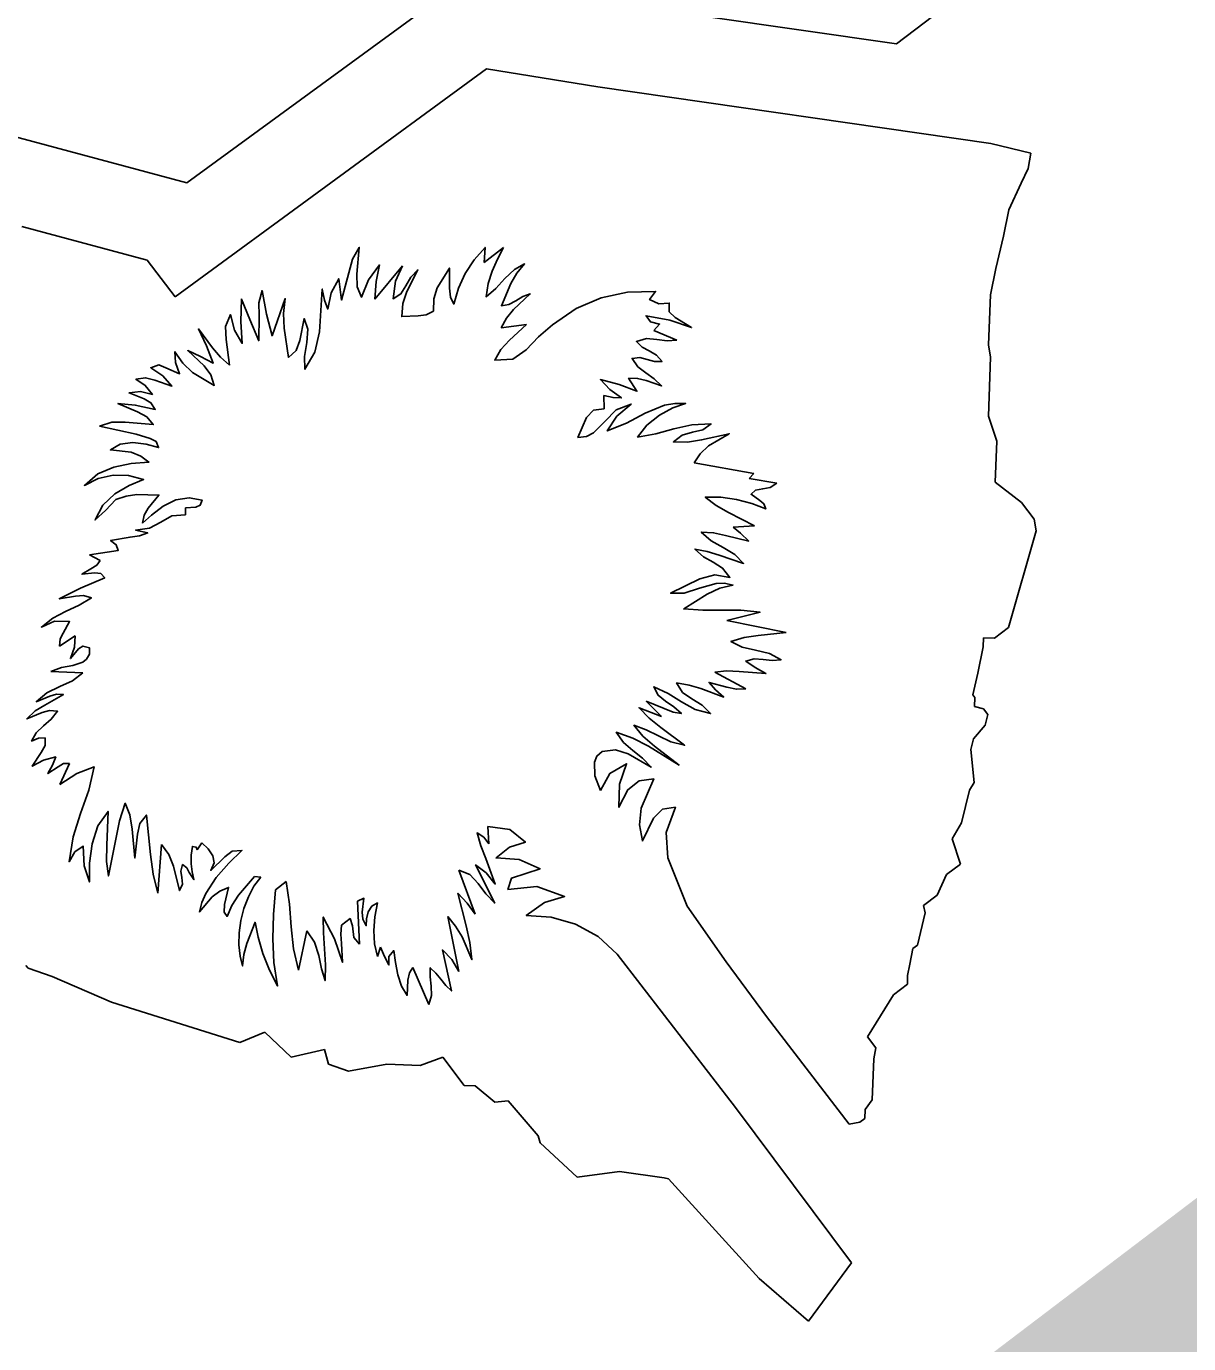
# Model space of a CAD drawing. Extents: x 2001876 to 2025694, y 804561 to 868938.
# Drawn here: x 2014676.35 to 2014689.33, y 821690.63 to 821705.34 of the extents above; entities that cross this region are included whole.
import ezdxf

# ---------------------------------------------------------------- set-up
doc = ezdxf.new("R2010")
doc.units = 0
doc.layers.add('RD_PD_CLEAR ZONE', color=7, linetype='Continuous')
doc.layers.add('TR SN EXTRUDED PANEL SIGNS - GROUND MOUNTED', color=7, linetype='Continuous')

msp = doc.modelspace()

# ---------------------------------------------------------------- linework, layer by layer
at = {"layer": 'RD_PD_CLEAR ZONE'}
msp.add_arc((2020767.463, 826282.994), 7994.761, 207.5454113, 229.9490571, dxfattribs=at)
at = {"layer": 'TR SN EXTRUDED PANEL SIGNS - GROUND MOUNTED'}
for p, q in [((2014681.487, 821704.868), (2014678.01, 821702.323)), ((2014682.729, 821704.669), (2014681.487, 821704.868)), ((2014687.121, 821704.037), (2014682.729, 821704.669)), ((2014687.567, 821703.927), (2014687.121, 821704.037)), ((2014687.537, 821703.755), (2014687.567, 821703.927)), ((2014687.457, 821703.594), (2014687.537, 821703.755)), ((2014687.321, 821703.293), (2014687.457, 821703.594)), ((2014687.262, 821703), (2014687.321, 821703.293)), ((2014677.699, 821702.732), (2014676.3, 821703.107)), ((2014687.175, 821702.638), (2014687.262, 821703)), ((2014681.461, 821702.707), (2014681.679, 821702.872)), ((2014678.01, 821702.323), (2014677.699, 821702.732)), ((2014680.241, 821702.298), (2014680.55, 821702.669)), ((2014687.117, 821702.344), (2014687.175, 821702.638)), ((2014687.095, 821701.786), (2014687.117, 821702.344)), ((2014681.652, 821701.975), (2014681.933, 821702.013)), ((2014683.355, 821701.946), (2014683.613, 821701.839)), ((2014687.094, 821700.988), (2014687.117, 821701.649)), ((2014687.117, 821701.649), (2014687.095, 821701.786)), ((2014682.799, 821701.22), (2014682.8, 821701.07)), ((2014687.185, 821700.711), (2014687.094, 821700.988)), ((2014677.574, 821700.79), (2014677.165, 821700.878)), ((2014687.169, 821700.252), (2014687.185, 821700.711)), ((2014683.806, 821700.47), (2014684.474, 821700.348)), ((2014684.474, 821700.348), (2014684.421, 821700.292)), ((2014684.421, 821700.292), (2014684.731, 821700.241)), ((2014687.462, 821700.026), (2014687.169, 821700.252)), ((2014687.604, 821699.839), (2014687.462, 821700.026)), ((2014677.745, 821699.884), (2014677.646, 821699.793)), ((2014678.126, 821699.886), (2014678.128, 821699.967)), ((2014684.481, 821699.763), (2014684.242, 821699.75)), ((2014687.624, 821699.708), (2014687.604, 821699.839)), ((2014687.318, 821698.628), (2014687.624, 821699.708)), ((2014677.173, 821699.378), (2014677.054, 821699.439)), ((2014684.173, 821698.708), (2014684.834, 821698.573)), ((2014687.161, 821698.51), (2014687.318, 821698.628)), ((2014676.895, 821698.537), (2014676.72, 821698.42)), ((2014686.974, 821698.12), (2014687.035, 821698.414)), ((2014687.035, 821698.414), (2014687.036, 821698.513)), ((2014687.036, 821698.513), (2014687.161, 821698.51)), ((2014676.978, 821698.122), (2014676.623, 821698.139)), ((2014684.039, 821698.129), (2014684.385, 821697.945)), ((2014686.918, 821697.878), (2014686.974, 821698.12)), ((2014686.942, 821697.846), (2014686.918, 821697.878)), ((2014686.936, 821697.745), (2014686.942, 821697.846)), ((2014683.27, 821697.807), (2014683.44, 821697.635)), ((2014687.036, 821697.722), (2014686.936, 821697.745)), ((2014687.086, 821697.657), (2014687.036, 821697.722)), ((2014686.927, 821697.386), (2014687.055, 821697.538)), ((2014687.055, 821697.538), (2014687.086, 821697.657)), ((2014686.897, 821697.268), (2014686.927, 821697.386)), ((2014686.935, 821696.898), (2014686.897, 821697.268)), ((2014676.722, 821696.875), (2014676.831, 821697.109)), ((2014682.698, 821696.974), (2014682.762, 821696.807)), ((2014686.793, 821696.447), (2014686.88, 821696.812)), ((2014686.88, 821696.812), (2014686.935, 821696.898)), ((2014681.501, 821696.408), (2014681.515, 821696.212)), ((2014686.688, 821696.268), (2014686.793, 821696.447)), ((2014677.859, 821696.207), (2014677.819, 821695.66)), ((2014678.309, 821696.223), (2014678.258, 821696.144)), ((2014686.78, 821695.986), (2014686.688, 821696.268)), ((2014681.18, 821695.918), (2014681.362, 821695.426)), ((2014686.625, 821695.869), (2014686.78, 821695.986)), ((2014678.968, 821695.839), (2014678.896, 821695.848)), ((2014679.252, 821695.791), (2014679.131, 821695.699)), ((2014686.52, 821695.638), (2014686.625, 821695.869)), ((2014686.367, 821695.522), (2014686.52, 821695.638)), ((2014680.046, 821695.574), (2014680.07, 821695.09)), ((2014686.385, 821695.44), (2014686.367, 821695.522)), ((2014681.055, 821695.4), (2014681.18, 821694.785)), ((2014686.3, 821695.081), (2014686.385, 821695.44)), ((2014679.48, 821695.239), (2014679.388, 821694.803)), ((2014680.302, 821695.059), (2014680.27, 821694.955)), ((2014686.215, 821694.868), (2014686.248, 821695.042)), ((2014686.248, 821695.042), (2014686.3, 821695.081)), ((2014676.343, 821694.855), (2014676.368, 821694.823)), ((2014676.368, 821694.823), (2014676.639, 821694.732)), ((2014676.639, 821694.732), (2014677.3, 821694.445)), ((2014680.844, 821694.419), (2014680.665, 821694.833)), ((2014686.187, 821694.644), (2014686.188, 821694.742)), ((2014686.188, 821694.742), (2014686.215, 821694.868)), ((2014686.032, 821694.526), (2014686.187, 821694.644)), ((2014677.3, 821694.445), (2014678.734, 821693.993)), ((2014685.741, 821694.057), (2014686.032, 821694.526)), ((2014678.734, 821693.993), (2014679.012, 821694.107)), ((2014679.012, 821694.107), (2014679.305, 821693.83)), ((2014685.835, 821693.934), (2014685.741, 821694.057)), ((2014679.305, 821693.83), (2014679.677, 821693.917)), ((2014679.677, 821693.917), (2014679.723, 821693.753)), ((2014685.811, 821693.811), (2014685.835, 821693.934)), ((2014679.723, 821693.753), (2014679.946, 821693.673)), ((2014679.946, 821693.673), (2014680.373, 821693.751)), ((2014680.373, 821693.751), (2014680.747, 821693.736)), ((2014680.747, 821693.736), (2014681, 821693.829)), ((2014681, 821693.829), (2014681.239, 821693.514)), ((2014685.794, 821693.354), (2014685.811, 821693.811)), ((2014681.239, 821693.514), (2014681.36, 821693.509)), ((2014681.36, 821693.509), (2014681.581, 821693.326)), ((2014681.581, 821693.326), (2014681.73, 821693.343)), ((2014681.73, 821693.343), (2014682.065, 821692.952)), ((2014685.716, 821693.245), (2014685.794, 821693.354)), ((2014685.658, 821693.103), (2014685.711, 821693.143)), ((2014685.711, 821693.143), (2014685.716, 821693.245)), ((2014685.538, 821693.081), (2014685.658, 821693.103)), ((2014682.065, 821692.952), (2014682.087, 821692.872)), ((2014682.087, 821692.872), (2014682.501, 821692.489)), ((2014682.501, 821692.489), (2014682.973, 821692.554)), ((2014682.973, 821692.554), (2014683.473, 821692.483)), ((2014683.473, 821692.483), (2014683.521, 821692.47)), ((2014683.521, 821692.47), (2014684.533, 821691.356)), ((2014685.084, 821690.881), (2014685.562, 821691.532)), ((2014684.533, 821691.356), (2014685.084, 821690.881))]:
    msp.add_line(p, q, dxfattribs=at)
for points in [[(2014651.97, 821679.232), (2014651.97, 821679.231), (2014672.62, 821694.934), (2014672.47, 821695.044), (2014671.647, 821694.674), (2014671.191, 821694.919), (2014670.795, 821694.81), (2014670.199, 821694.838), (2014669.38, 821695.52), (2014669.456, 821697.827), (2014670.929, 821700.09), (2014670.945, 821700.501), (2014676.117, 821704.139), (2014678.142, 821703.598), (2014681.246, 821705.869), (2014682.873, 821705.608), (2014686.066, 821705.148), (2014707.911, 821721.742)], [(2014678.617, 821701.559), (2014678.582, 821701.847), (2014678.574, 821701.99), (2014678.627, 821702.124), (2014678.675, 821701.952), (2014678.76, 821701.803), (2014678.744, 821702.048), (2014678.75, 821702.297), (2014678.845, 821702.068), (2014678.945, 821701.832), (2014678.95, 821702.114), (2014678.946, 821702.256), (2014678.981, 821702.393), (2014679.03, 821702.13), (2014679.093, 821701.888), (2014679.24, 821702.303), (2014679.219, 821702.136), (2014679.228, 821701.972), (2014679.277, 821701.646), (2014679.363, 821701.723), (2014679.404, 821701.834), (2014679.45, 821702.08), (2014679.492, 821701.96), (2014679.481, 821701.813), (2014679.456, 821701.657), (2014679.459, 821701.513), (2014679.57, 821701.703), (2014679.622, 821701.933), (2014679.654, 821702.41), (2014679.679, 821702.287), (2014679.714, 821702.185), (2014679.754, 821702.369), (2014679.837, 821702.525), (2014679.868, 821702.286), (2014679.95, 821702.591), (2014679.993, 821702.742), (2014680.066, 821702.875), (2014680.041, 821702.575), (2014680.043, 821702.434), (2014680.09, 821702.319), (2014680.169, 821702.513), (2014680.293, 821702.68), (2014680.254, 821702.495), (2014680.241, 821702.298)], [(2014680.55, 821702.669), (2014680.47, 821702.497), (2014680.445, 821702.302), (2014680.532, 821702.355), (2014680.587, 821702.444), (2014680.641, 821702.543), (2014680.721, 821702.623), (2014680.599, 821702.381), (2014680.555, 821702.248), (2014680.541, 821702.103), (2014680.724, 821702.109), (2014680.812, 821702.121), (2014680.894, 821702.164), (2014680.898, 821702.301), (2014680.936, 821702.425), (2014681.073, 821702.643), (2014681.074, 821702.421), (2014681.084, 821702.318), (2014681.121, 821702.241), (2014681.175, 821702.418), (2014681.25, 821702.583), (2014681.349, 821702.735), (2014681.471, 821702.874), (2014681.461, 821702.707)], [(2014681.679, 821702.872), (2014681.609, 821702.745), (2014681.55, 821702.611), (2014681.506, 821702.47), (2014681.482, 821702.324), (2014681.59, 821702.416), (2014681.694, 821702.526), (2014681.8, 821702.627), (2014681.912, 821702.691), (2014681.825, 821702.586), (2014681.758, 821702.471), (2014681.654, 821702.223), (2014681.736, 821702.237), (2014681.814, 821702.278), (2014681.894, 821702.325), (2014681.976, 821702.356), (2014681.79, 821702.18), (2014681.712, 821702.083), (2014681.652, 821701.975)], [(2014681.933, 821702.013), (2014681.743, 821701.838), (2014681.648, 821701.733), (2014681.58, 821701.617), (2014681.78, 821701.626), (2014681.932, 821701.729), (2014682.07, 821701.875), (2014682.223, 821702.01), (2014682.487, 821702.192), (2014682.767, 821702.313), (2014683.063, 821702.376), (2014683.375, 821702.383), (2014683.308, 821702.292), (2014683.413, 821702.245), (2014683.529, 821702.253), (2014683.526, 821702.157), (2014683.594, 821702.092), (2014683.777, 821701.979), (2014683.533, 821702.062), (2014683.27, 821702.112), (2014683.318, 821702.045), (2014683.42, 821702.019), (2014683.355, 821701.946)], [(2014677.165, 821700.878), (2014677.302, 821700.922), (2014677.453, 821700.923), (2014677.766, 821700.896), (2014677.693, 821700.984), (2014677.592, 821701.04), (2014677.372, 821701.131), (2014677.566, 821701.114), (2014677.789, 821701.065), (2014677.741, 821701.14), (2014677.665, 821701.183), (2014677.497, 821701.25), (2014677.625, 821701.264), (2014677.757, 821701.232), (2014677.677, 821701.333), (2014677.572, 821701.403), (2014677.68, 821701.419), (2014677.782, 821701.392), (2014677.974, 821701.325), (2014677.875, 821701.439), (2014677.739, 821701.53), (2014677.828, 821701.562), (2014677.907, 821701.531), (2014678.061, 821701.463), (2014678.013, 821701.591), (2014678.008, 821701.71), (2014678.098, 821701.581), (2014678.204, 821701.477), (2014678.447, 821701.334), (2014678.408, 821701.451), (2014678.334, 821701.552), (2014678.151, 821701.723), (2014678.295, 821701.656), (2014678.435, 821701.58), (2014678.36, 821701.775), (2014678.27, 821701.965), (2014678.429, 821701.753), (2014678.517, 821701.647), (2014678.617, 821701.559)], [(2014683.613, 821701.839), (2014683.504, 821701.831), (2014683.39, 821701.847), (2014683.274, 821701.856), (2014683.162, 821701.823), (2014683.225, 821701.761), (2014683.304, 821701.718), (2014683.385, 821701.672), (2014683.449, 821701.602), (2014683.362, 821701.599), (2014683.28, 821701.624), (2014683.199, 821701.646), (2014683.114, 821701.635), (2014683.179, 821701.541), (2014683.268, 821701.472), (2014683.36, 821701.407), (2014683.443, 821701.327), (2014683.27, 821701.388), (2014683.175, 821701.412), (2014683.074, 821701.413), (2014683.168, 821701.269), (2014682.968, 821701.343), (2014682.76, 821701.398), (2014682.863, 821701.287), (2014682.995, 821701.193), (2014682.901, 821701.198), (2014682.799, 821701.22)], [(2014682.8, 821701.07), (2014682.682, 821701.056), (2014682.605, 821700.973), (2014682.509, 821700.752), (2014682.603, 821700.764), (2014682.681, 821700.804), (2014682.809, 821700.929), (2014682.936, 821701.059), (2014683.103, 821701.124), (2014682.944, 821700.988), (2014682.835, 821700.825), (2014683.05, 821700.913), (2014683.261, 821701.023), (2014683.477, 821701.111), (2014683.591, 821701.133), (2014683.711, 821701.132), (2014683.569, 821701.084), (2014683.418, 821701), (2014683.279, 821700.888), (2014683.175, 821700.756), (2014683.378, 821700.793), (2014683.578, 821700.848), (2014683.782, 821700.893), (2014683.996, 821700.903), (2014683.905, 821700.838), (2014683.788, 821700.81), (2014683.671, 821700.778), (2014683.575, 821700.702), (2014683.733, 821700.7), (2014683.89, 821700.725), (2014684.199, 821700.793), (2014683.967, 821700.658), (2014683.872, 821700.57), (2014683.806, 821700.47)], [(2014677.646, 821699.793), (2014677.665, 821699.885), (2014677.711, 821699.963), (2014677.83, 821700.108), (2014677.584, 821700.113), (2014677.462, 821700.096), (2014677.348, 821700.06), (2014677.233, 821699.937), (2014677.117, 821699.83), (2014677.204, 821699.994), (2014677.338, 821700.122), (2014677.497, 821700.216), (2014677.659, 821700.281), (2014677.488, 821700.327), (2014677.317, 821700.33), (2014677.151, 821700.292), (2014676.998, 821700.217), (2014677.147, 821700.345), (2014677.325, 821700.421), (2014677.52, 821700.46), (2014677.717, 821700.477), (2014677.626, 821700.544), (2014677.519, 821700.587), (2014677.288, 821700.613), (2014677.397, 821700.678), (2014677.537, 821700.695), (2014677.687, 821700.676), (2014677.826, 821700.639), (2014677.798, 821700.705), (2014677.732, 821700.739), (2014677.574, 821700.79)], [(2014684.731, 821700.241), (2014684.657, 821700.192), (2014684.572, 821700.179), (2014684.493, 821700.165), (2014684.442, 821700.117), (2014684.539, 821700.048), (2014684.584, 821700.012), (2014684.605, 821699.954), (2014684.45, 821700.015), (2014684.281, 821700.059), (2014684.105, 821700.085), (2014683.931, 821700.086), (2014684.051, 821699.993), (2014684.19, 821699.913), (2014684.481, 821699.763)], [(2014678.128, 821699.967), (2014678.242, 821699.972), (2014678.291, 821699.995), (2014678.312, 821700.052), (2014678.168, 821700.078), (2014678.019, 821700.054), (2014677.876, 821699.986), (2014677.745, 821699.884)], [(2014677.054, 821699.439), (2014677.375, 821699.491), (2014677.353, 821699.553), (2014677.29, 821699.602), (2014677.507, 821699.639), (2014677.613, 821699.652), (2014677.704, 821699.685), (2014677.568, 821699.718), (2014677.724, 821699.737), (2014677.849, 821699.806), (2014677.974, 821699.875), (2014678.126, 821699.886)], [(2014684.242, 821699.75), (2014684.325, 821699.684), (2014684.416, 821699.594), (2014684.156, 821699.658), (2014684.024, 821699.688), (2014683.886, 821699.695), (2014683.996, 821699.598), (2014684.129, 821699.521), (2014684.259, 821699.443), (2014684.359, 821699.344), (2014684.087, 821699.437), (2014683.951, 821699.478), (2014683.814, 821699.505), (2014683.909, 821699.419), (2014684.019, 821699.359), (2014684.124, 821699.292), (2014684.206, 821699.188), (2014684.039, 821699.217), (2014683.87, 821699.174), (2014683.543, 821699.011), (2014683.693, 821699.011), (2014683.866, 821699.067), (2014684.051, 821699.12), (2014684.145, 821699.123), (2014684.239, 821699.102), (2014684.093, 821699.067), (2014683.951, 821699.001), (2014683.691, 821698.837), (2014683.903, 821698.821), (2014684.116, 821698.823), (2014684.329, 821698.822), (2014684.543, 821698.799), (2014684.173, 821698.708)], [(2014676.72, 821698.42), (2014676.725, 821698.501), (2014676.76, 821698.566), (2014676.831, 821698.695), (2014676.665, 821698.699), (2014676.518, 821698.633), (2014676.643, 821698.733), (2014676.788, 821698.808), (2014676.938, 821698.878), (2014677.075, 821698.96), (2014676.989, 821698.985), (2014676.898, 821698.979), (2014676.716, 821698.951), (2014676.954, 821699.068), (2014677.224, 821699.185), (2014677.179, 821699.233), (2014677.113, 821699.238), (2014676.97, 821699.224), (2014677.069, 821699.284), (2014677.135, 821699.325), (2014677.173, 821699.378)], [(2014684.834, 821698.573), (2014684.52, 821698.54), (2014684.366, 821698.517), (2014684.217, 821698.472), (2014684.342, 821698.408), (2014684.493, 821698.375), (2014684.647, 821698.34), (2014684.778, 821698.268), (2014684.677, 821698.261), (2014684.576, 821698.273), (2014684.478, 821698.279), (2014684.383, 821698.254), (2014684.488, 821698.182), (2014684.608, 821698.114), (2014684.31, 821698.138), (2014684.167, 821698.144), (2014684.039, 821698.129)], [(2014676.623, 821698.139), (2014676.741, 821698.183), (2014676.868, 821698.206), (2014676.98, 821698.243), (2014677.022, 821698.277), (2014677.053, 821698.33), (2014677.053, 821698.402), (2014676.981, 821698.422), (2014676.932, 821698.39), (2014676.841, 821698.281), (2014676.887, 821698.408), (2014676.895, 821698.537)], [(2014676.831, 821697.109), (2014676.764, 821697.11), (2014676.705, 821697.074), (2014676.589, 821696.997), (2014676.641, 821697.09), (2014676.678, 821697.184), (2014676.541, 821697.149), (2014676.415, 821697.08), (2014676.516, 821697.233), (2014676.559, 821697.31), (2014676.558, 821697.396), (2014676.483, 821697.394), (2014676.407, 821697.361), (2014676.457, 821697.453), (2014676.539, 821697.529), (2014676.628, 821697.605), (2014676.698, 821697.693), (2014676.609, 821697.703), (2014676.524, 821697.679), (2014676.355, 821697.608), (2014676.446, 821697.7), (2014676.555, 821697.761), (2014676.763, 821697.879), (2014676.687, 821697.885), (2014676.611, 821697.862), (2014676.459, 821697.799), (2014676.579, 821697.899), (2014676.723, 821697.97), (2014676.864, 821698.035), (2014676.978, 821698.122)], [(2014684.385, 821697.945), (2014684.278, 821697.939), (2014684.173, 821697.964), (2014683.973, 821698.016), (2014684.046, 821697.933), (2014684.137, 821697.852), (2014683.881, 821697.949), (2014683.75, 821697.986), (2014683.61, 821698.01), (2014683.677, 821697.904), (2014683.782, 821697.832), (2014683.896, 821697.763), (2014683.989, 821697.668), (2014683.818, 821697.713), (2014683.666, 821697.798), (2014683.516, 821697.893), (2014683.355, 821697.967), (2014683.403, 821697.873), (2014683.486, 821697.806), (2014683.58, 821697.744), (2014683.664, 821697.668), (2014683.572, 821697.682), (2014683.472, 821697.724), (2014683.27, 821697.807)], [(2014683.44, 821697.635), (2014683.192, 821697.732), (2014683.304, 821697.616), (2014683.433, 821697.513), (2014683.7, 821697.314), (2014683.547, 821697.353), (2014683.408, 821697.418), (2014683.272, 821697.486), (2014683.133, 821697.537), (2014683.234, 821697.414), (2014683.362, 821697.305), (2014683.638, 821697.092), (2014683.297, 821697.303), (2014683.121, 821697.394), (2014682.936, 821697.459), (2014683.018, 821697.345), (2014683.121, 821697.255), (2014683.231, 821697.17), (2014683.327, 821697.07), (2014683.068, 821697.218), (2014682.927, 821697.261), (2014682.781, 821697.245), (2014682.721, 821697.193), (2014682.693, 821697.123), (2014682.698, 821696.974)], [(2014682.762, 821696.807), (2014682.863, 821696.999), (2014683.052, 821697.108), (2014682.974, 821696.88), (2014682.967, 821696.621), (2014683.066, 821696.816), (2014683.193, 821696.916), (2014683.355, 821696.94), (2014683.215, 821696.61), (2014683.195, 821696.423), (2014683.228, 821696.245), (2014683.354, 821696.499), (2014683.453, 821696.599), (2014683.597, 821696.621), (2014683.494, 821696.341), (2014683.513, 821696.058), (2014683.727, 821695.516), (2014684.165, 821694.895), (2014684.614, 821694.284), (2014685.538, 821693.081)], [(2014677.819, 821695.66), (2014677.767, 821695.873), (2014677.737, 821696.092), (2014677.69, 821696.534), (2014677.618, 821696.44), (2014677.59, 821696.321), (2014677.561, 821696.054), (2014677.529, 821696.378), (2014677.505, 821696.535), (2014677.454, 821696.666), (2014677.391, 821696.471), (2014677.35, 821696.265), (2014677.266, 821695.854), (2014677.243, 821696.014), (2014677.249, 821696.197), (2014677.261, 821696.575), (2014677.148, 821696.415), (2014677.083, 821696.214), (2014677.055, 821695.998), (2014677.053, 821695.787), (2014676.995, 821695.968), (2014676.982, 821696.187), (2014676.889, 821696.122), (2014676.826, 821696.013), (2014676.871, 821696.289), (2014676.955, 821696.552), (2014677.047, 821696.811), (2014677.107, 821697.071), (2014676.911, 821697), (2014676.722, 821696.875)], [(2014685.562, 821691.532), (2014684.267, 821693.266), (2014682.947, 821694.979), (2014682.736, 821695.176), (2014682.483, 821695.315), (2014682.208, 821695.394), (2014681.932, 821695.412), (2014682.134, 821695.558), (2014682.36, 821695.626), (2014682.05, 821695.737), (2014681.727, 821695.703), (2014681.766, 821695.829), (2014682.085, 821695.935), (2014681.852, 821696.038), (2014681.594, 821696.056), (2014681.743, 821696.175), (2014681.922, 821696.233), (2014681.747, 821696.374), (2014681.501, 821696.408)], [(2014678.258, 821696.144), (2014678.246, 821696.175), (2014678.204, 821696.183), (2014678.189, 821696.086), (2014678.188, 821695.991), (2014678.199, 821695.901), (2014678.221, 821695.814), (2014678.169, 821695.894), (2014678.14, 821695.945), (2014678.094, 821695.98), (2014678.074, 821695.908), (2014678.087, 821695.835), (2014678.093, 821695.762), (2014678.059, 821695.691), (2014677.993, 821695.964), (2014677.939, 821696.093), (2014677.859, 821696.207)], [(2014678.896, 821695.848), (2014678.717, 821695.64), (2014678.645, 821695.525), (2014678.59, 821695.401), (2014678.558, 821695.45), (2014678.563, 821695.535), (2014678.608, 821695.725), (2014678.511, 821695.685), (2014678.425, 821695.619), (2014678.281, 821695.452), (2014678.31, 821695.558), (2014678.354, 821695.656), (2014678.47, 821695.835), (2014678.612, 821695.995), (2014678.756, 821696.139), (2014678.649, 821696.13), (2014678.565, 821696.069), (2014678.408, 821695.915), (2014678.447, 821696), (2014678.431, 821696.08), (2014678.378, 821696.155), (2014678.309, 821696.223)], [(2014681.515, 821696.212), (2014681.456, 821696.287), (2014681.382, 821696.334), (2014681.426, 821696.189), (2014681.479, 821696.048), (2014681.586, 821695.763), (2014681.482, 821695.888), (2014681.366, 821695.978), (2014681.579, 821695.551), (2014681.48, 821695.653), (2014681.393, 821695.771), (2014681.3, 821695.871), (2014681.18, 821695.918)], [(2014679.131, 821695.699), (2014679.108, 821695.422), (2014679.101, 821695.151), (2014679.114, 821694.886), (2014679.155, 821694.626), (2014679.066, 821694.802), (2014678.991, 821694.988), (2014678.936, 821695.17), (2014678.904, 821695.336), (2014678.813, 821695.099), (2014678.779, 821694.977), (2014678.764, 821694.848), (2014678.735, 821694.959), (2014678.723, 821695.085), (2014678.727, 821695.219), (2014678.746, 821695.355), (2014678.779, 821695.492), (2014678.828, 821695.622), (2014678.891, 821695.738), (2014678.968, 821695.839)], [(2014679.388, 821694.803), (2014679.333, 821695.039), (2014679.307, 821695.287), (2014679.287, 821695.539), (2014679.252, 821695.791)], [(2014681.362, 821695.426), (2014681.27, 821695.55), (2014681.168, 821695.661), (2014681.262, 821695.296), (2014681.3, 821695.109), (2014681.325, 821694.919), (2014681.214, 821695.172), (2014681.143, 821695.292), (2014681.055, 821695.4)], [(2014680.27, 821694.955), (2014680.236, 821695.096), (2014680.228, 821695.245), (2014680.241, 821695.399), (2014680.27, 821695.552), (2014680.206, 821695.517), (2014680.166, 821695.452), (2014680.146, 821695.376), (2014680.144, 821695.298), (2014680.105, 821695.37), (2014680.1, 821695.449), (2014680.118, 821695.604), (2014680.046, 821695.574)], [(2014680.07, 821695.09), (2014680.007, 821695.167), (2014679.99, 821695.296), (2014679.964, 821695.377), (2014679.869, 821695.303), (2014679.861, 821695.202), (2014679.87, 821695.099), (2014679.881, 821694.889), (2014679.789, 821695.152), (2014679.664, 821695.394), (2014679.666, 821695.22), (2014679.677, 821695.04), (2014679.688, 821694.861), (2014679.685, 821694.685), (2014679.645, 821694.817), (2014679.615, 821694.966), (2014679.568, 821695.113), (2014679.48, 821695.239)], [(2014680.665, 821694.833), (2014680.628, 821694.773), (2014680.608, 821694.691), (2014680.6, 821694.52), (2014680.54, 821694.624), (2014680.499, 821694.75), (2014680.47, 821694.886), (2014680.451, 821695.02), (2014680.398, 821694.953), (2014680.397, 821694.86), (2014680.347, 821694.954), (2014680.302, 821695.059)], [(2014681.18, 821694.785), (2014681.102, 821694.92), (2014680.996, 821695.027), (2014681.095, 821694.57), (2014681.034, 821694.63), (2014680.978, 821694.7), (2014680.922, 821694.769), (2014680.859, 821694.828), (2014680.858, 821694.728), (2014680.87, 821694.623), (2014680.874, 821694.518), (2014680.844, 821694.419)]]:
    msp.add_lwpolyline(points, dxfattribs=at)

# ---------------------------------------------------------------- texts
msp.add_text('5', height=22.8, rotation=37.2218, dxfattribs=at).set_placement((2014693.945, 821667.063))

doc.saveas('drawing.dxf')
